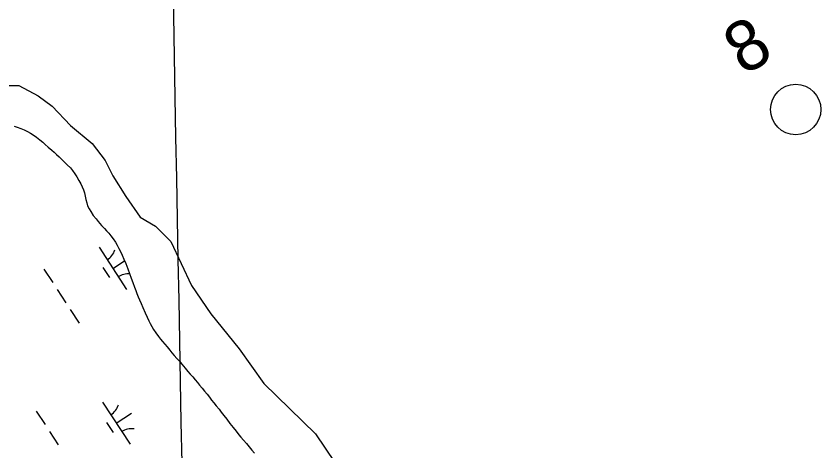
# Model space of a CAD drawing. Extents: x 3953924 to 3974542, y 193747 to 216192.
# Drawn here: x 3962352 to 3963151, y 205130 to 205562 of the extents above; entities that cross this region are included whole.
import ezdxf

# ---------------------------------------------------------------- set-up
doc = ezdxf.new("R2010")
doc.units = 0
for name, color, linetype in [('V-GRID-MAJR', 7, 'Continuous'), ('V-RIVR-EDGE', 7, 'Continuous'), ('V-RIVR-IDEN', 7, 'Continuous'), ('V-RIVR-MILE', 7, 'Continuous'), ('V-WETL-SWMP', 7, 'Continuous')]:
    doc.layers.add(name, color=color, linetype=linetype)

msp = doc.modelspace()

# ---------------------------------------------------------------- linework, layer by layer
at = {"layer": 'V-GRID-MAJR'}
msp.add_spline([(3962589.82, 201207.1), (3962493.71, 206368.64), (3962380.88, 212428.56), (3962369.25, 213053.16)], degree=3, dxfattribs=at)
at = {"layer": 'V-RIVR-EDGE'}
msp.add_lwpolyline([(3962336.95, 205492.94), (3962354.88, 205492.94), (3962374.09, 205482.7), (3962388.17, 205472.45), (3962406.1, 205453.24), (3962427.87, 205435.32), (3962440.68, 205418.67), (3962448.36, 205403.3), (3962461.17, 205382.81), (3962475.26, 205362.32), (3962490.62, 205353.35), (3962505.99, 205337.99), (3962526.48, 205294.45), (3962545.69, 205266.27), (3962573.87, 205231.69), (3962598.2, 205197.12), (3962649.42, 205147.17), (3962716.02, 205048.56)], dxfattribs=at)
at = {"layer": 'V-RIVR-MILE'}
msp.add_circle((3963126.4, 205469.14), 25, dxfattribs=at)
at = {"layer": 'V-WETL-SWMP'}
for p, q in [((3962350.16, 205452.7), (3962353.35, 205451.7)), ((3962353.35, 205451.7), (3962356.92, 205450.21)), ((3962356.92, 205450.21), (3962360.36, 205448.83)), ((3962360.36, 205448.83), (3962363.43, 205447.34)), ((3962363.43, 205447.34), (3962366.5, 205445.6)), ((3962366.5, 205445.6), (3962369.2, 205443.99)), ((3962369.2, 205443.99), (3962372.51, 205441.63)), ((3962372.51, 205441.63), (3962375.82, 205438.91)), ((3962375.82, 205438.91), (3962378.76, 205436.55)), ((3962378.76, 205436.55), (3962381.21, 205434.33)), ((3962381.21, 205434.33), (3962384.15, 205431.72)), ((3962384.15, 205431.72), (3962387.83, 205428.75)), ((3962387.83, 205428.75), (3962390.04, 205426.65)), ((3962390.04, 205426.65), (3962392.49, 205424.3)), ((3962392.49, 205424.3), (3962394.82, 205422.19)), ((3962394.82, 205422.19), (3962398, 205419.22)), ((3962398, 205419.22), (3962400.82, 205416.25)), ((3962400.82, 205416.25), (3962403.03, 205414.15)), ((3962403.03, 205414.15), (3962406.33, 205411.17)), ((3962406.33, 205411.17), (3962408.29, 205408.58)), ((3962408.29, 205408.58), (3962410.49, 205405.37)), ((3962410.49, 205405.37), (3962412.45, 205402.28)), ((3962412.45, 205402.28), (3962414.64, 205398.7)), ((3962414.64, 205398.7), (3962416.35, 205395.36)), ((3962416.35, 205395.36), (3962417.94, 205392.28)), ((3962417.94, 205392.28), (3962419.03, 205389.44)), ((3962419.03, 205389.44), (3962420.12, 205386.36)), ((3962420.12, 205386.36), (3962420.84, 205383.03)), ((3962420.84, 205383.03), (3962421.57, 205379.7)), ((3962421.57, 205379.7), (3962422.29, 205376.5)), ((3962422.29, 205376.5), (3962423.26, 205373.54)), ((3962423.26, 205373.54), (3962424.72, 205370.7)), ((3962424.72, 205370.7), (3962426.31, 205367.74)), ((3962426.31, 205367.74), (3962428.87, 205363.9)), ((3962428.87, 205363.9), (3962431.56, 205360.57)), ((3962431.56, 205360.57), (3962433.77, 205357.85)), ((3962433.77, 205357.85), (3962436.95, 205354.14)), ((3962436.95, 205354.14), (3962440.01, 205350.92)), ((3962440.01, 205350.92), (3962442.09, 205348.57)), ((3962442.09, 205348.57), (3962444.3, 205346.22)), ((3962444.3, 205346.22), (3962446.25, 205343.62)), ((3962446.25, 205343.62), (3962448.58, 205340.66)), ((3962448.58, 205340.66), (3962450.9, 205337.32)), ((3962434.57, 205332.42), (3962461.85, 205290.51)), ((3962450.9, 205337.32), (3962452.61, 205334.48)), ((3962452.61, 205334.48), (3962454.32, 205331.27)), ((3962454.32, 205331.27), (3962455.78, 205328.31)), ((3962455.78, 205328.31), (3962457.48, 205324.49)), ((3962457.48, 205324.49), (3962459.31, 205320.66)), ((3962448.21, 205311.46), (3962459.93, 205319.09)), ((3962459.31, 205320.66), (3962461.01, 205316.34)), ((3962461.01, 205316.34), (3962463.2, 205311.04)), ((3962379.82, 205310.74), (3962388.54, 205297.33)), ((3962438.47, 205312.28), (3962445.02, 205302.23)), ((3962463.2, 205311.04), (3962464.9, 205306.35)), ((3962464.9, 205306.35), (3962466.6, 205301.66)), ((3962466.6, 205301.66), (3962468.18, 205297.47)), ((3962392.91, 205290.62), (3962401.64, 205277.21)), ((3962468.18, 205297.47), (3962469.88, 205292.9)), ((3962469.88, 205292.9), (3962470.97, 205289.33)), ((3962470.97, 205289.33), (3962472.19, 205286.37)), ((3962472.19, 205286.37), (3962473.53, 205283.04)), ((3962473.53, 205283.04), (3962474.87, 205280.07)), ((3962474.87, 205280.07), (3962476.33, 205276.49)), ((3962476.33, 205276.49), (3962478.03, 205272.55)), ((3962406, 205270.51), (3962414.73, 205257.1)), ((3962478.03, 205272.55), (3962480.46, 205267.24)), ((3962480.46, 205267.24), (3962482.29, 205263.05)), ((3962482.29, 205263.05), (3962483.87, 205259.47)), ((3962483.87, 205259.47), (3962485.21, 205256.63)), ((3962485.21, 205256.63), (3962486.92, 205253.66)), ((3962486.92, 205253.66), (3962488.75, 205250.82)), ((3962488.75, 205250.82), (3962491.08, 205247.36)), ((3962491.08, 205247.36), (3962493.52, 205243.9)), ((3962493.52, 205243.9), (3962495.6, 205241.31)), ((3962495.6, 205241.31), (3962497.56, 205238.71)), ((3962497.56, 205238.71), (3962499.76, 205236.24)), ((3962499.76, 205236.24), (3962502.09, 205233.52)), ((3962502.09, 205233.52), (3962504.78, 205230.3)), ((3962504.78, 205230.3), (3962506.98, 205227.71)), ((3962506.98, 205227.71), (3962509.31, 205224.99)), ((3962509.31, 205224.99), (3962511.88, 205222.14)), ((3962511.88, 205222.14), (3962514.33, 205219.3)), ((3962514.33, 205219.3), (3962516.9, 205216.33)), ((3962516.9, 205216.33), (3962520.08, 205212.5)), ((3962520.08, 205212.5), (3962522.89, 205209.16)), ((3962522.89, 205209.16), (3962525.22, 205206.44)), ((3962525.22, 205206.44), (3962527.67, 205203.72)), ((3962527.67, 205203.72), (3962529.87, 205200.88)), ((3962529.87, 205200.88), (3962532.2, 205198.28)), ((3962532.2, 205198.28), (3962534.4, 205195.68)), ((3962534.4, 205195.68), (3962536.85, 205192.71)), ((3962536.85, 205192.71), (3962539.29, 205189.62)), ((3962539.29, 205189.62), (3962541.86, 205186.53)), ((3962541.86, 205186.53), (3962544.19, 205183.69)), ((3962438.06, 205178.71), (3962465.33, 205136.81)), ((3962544.19, 205183.69), (3962546.39, 205180.72)), ((3962546.39, 205180.72), (3962548.71, 205178)), ((3962548.71, 205178), (3962551.04, 205175.16)), ((3962551.04, 205175.16), (3962553.85, 205171.57)), ((3962553.85, 205171.57), (3962555.93, 205168.85)), ((3962372.24, 205169.78), (3962380.97, 205156.37)), ((3962451.7, 205157.76), (3962466.78, 205167.58)), ((3962555.93, 205168.85), (3962558.5, 205165.52)), ((3962558.5, 205165.52), (3962561.44, 205161.69)), ((3962441.96, 205158.58), (3962448.5, 205148.52)), ((3962561.44, 205161.69), (3962564.49, 205157.48)), ((3962564.49, 205157.48), (3962567.67, 205153.53)), ((3962385.33, 205149.67), (3962394.06, 205136.26)), ((3962567.67, 205153.53), (3962570.61, 205149.94)), ((3962570.61, 205149.94), (3962573.55, 205146.36)), ((3962573.55, 205146.36), (3962575.5, 205144.01)), ((3962575.5, 205144.01), (3962578.08, 205140.79)), ((3962578.08, 205140.79), (3962580.89, 205137.7)), ((3962580.89, 205137.7), (3962583.71, 205134.24)), ((3962583.71, 205134.24), (3962586.4, 205131.02)), ((3962586.4, 205131.02), (3962588.97, 205128.18))]:
    msp.add_line(p, q, dxfattribs=at)
for centre, start, end in [((3962433.34, 205334.74), 302.29009, 343.83375), ((3962463.48, 205288.44), 84.94681, 123.83375), ((3962436.83, 205181.04), 302.29009, 343.83375), ((3962466.96, 205134.74), 82.29009, 123.83375)]:
    msp.add_arc(centre, 17.62, start, end, dxfattribs=at)

# ---------------------------------------------------------------- texts
at = {"layer": 'V-RIVR-IDEN'}
msp.add_text('8', height=50, rotation=30.68516, dxfattribs=at).set_placement((3963074.71, 205502.23))

doc.saveas('drawing.dxf')
